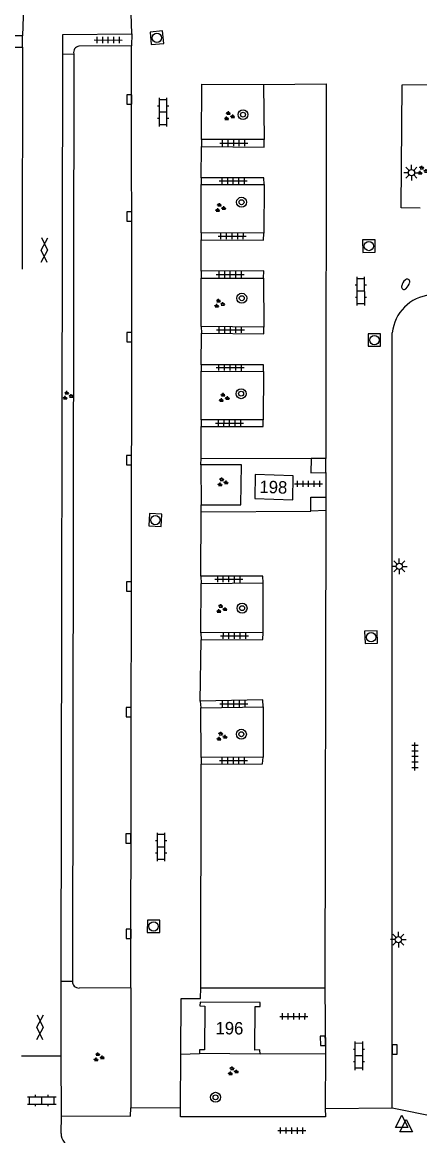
# Model space of a CAD drawing. Extents: x 132999 to 136000, y 398499 to 400501.
# Drawn here: x 134354.2 to 134386.1, y 399061.5 to 399151 of the extents above; entities that cross this region are included whole.
import ezdxf

# ---------------------------------------------------------------- set-up
doc = ezdxf.new("R2010")
doc.units = 0
for name, color, linetype in [('gg-anno-huisnummerreeks BGT', 7, 'Continuous'), ('gg-bbg-hoofdgebouw', 7, 'Continuous'), ('gg-knt-verharding', 7, 'Continuous'), ('gg-knt-verharding nz', 7, 'Continuous'), ('gt-grn-groengrens', 7, 'Continuous'), ('gt-grn-weggrens', 7, 'Continuous'), ('gt-symb-boom', 7, 'Continuous'), ('gt-symb-brandkraan', 7, 'Continuous'), ('gt-symb-gesloten verharding', 7, 'Continuous'), ('gt-symb-groenvak', 7, 'Continuous'), ('gt-symb-klinker verharding', 7, 'Continuous'), ('gt-symb-kolk', 7, 'Continuous'), ('gt-symb-lichtmast', 7, 'Continuous'), ('gt-symb-rioolschacht', 7, 'Continuous'), ('gt-symb-tegel verharding', 7, 'Continuous'), ('gt-symb-waterafsluiter', 7, 'Continuous')]:
    doc.layers.add(name, color=color, linetype=linetype)

# ---------------------------------------------------------------- blocks, each defined once
blk = doc.blocks.new('gt0-TEG1')
at = {"layer": 'gt-symb-tegel verharding'}
for p, q in [((-1.125, 0), (1.125, 0)), ((-0.9, -0.25), (-0.9, 0.25)), ((-0.45, -0.25), (-0.45, 0.25)), ((0, -0.25), (0, 0.25)), ((0.45, -0.25), (0.45, 0.25)), ((0.9, -0.25), (0.9, 0.25))]:
    blk.add_line(p, q, dxfattribs=at)
blk = doc.blocks.new('gt0-GRVAK')
at = {"layer": 'gt-symb-groenvak'}
for p, q in [((-0.11, 0.189), (-0.228, 0.24)), ((-0.182, 0.153), (0.088, 0.153)), ((-0.091, 0.211), (-0.156, 0.322)), ((-0.047, 0.214), (-0.047, 0.393)), ((-0.004, 0.211), (0.061, 0.322)), ((0.015, 0.189), (0.133, 0.24)), ((0.262, -0.052), (0.197, 0.059)), ((0.305, -0.049), (0.305, 0.13)), ((0.349, -0.052), (0.414, 0.059)), ((-0.245, -0.228), (-0.363, -0.177)), ((-0.318, -0.264), (-0.047, -0.264)), ((-0.226, -0.206), (-0.291, -0.095)), ((-0.183, -0.203), (-0.183, -0.024)), ((-0.139, -0.206), (-0.074, -0.095)), ((-0.12, -0.228), (-0.002, -0.177)), ((0.243, -0.074), (0.125, -0.023)), ((0.17, -0.11), (0.441, -0.11)), ((0.368, -0.074), (0.486, -0.023))]:
    blk.add_line(p, q, dxfattribs=at)
blk = doc.blocks.new('gt0-BOOM')
at = {"layer": 'gt-symb-boom'}
for radius in [0.4, 0.2]:
    blk.add_circle((0, 0), radius, dxfattribs=at)
blk = doc.blocks.new('gt0-KL1')
at = {"layer": 'gt-symb-klinker verharding'}
for p, q in [((-1.15, 0.3), (1.15, 0.3)), ((-1, -0.3), (-1, 0.3)), ((-0.5, 0.3), (-0.5, 0.45)), ((0, -0.3), (0, 0.3)), ((0.5, 0.3), (0.5, 0.45)), ((1, -0.3), (1, 0.3)), ((-1.15, -0.3), (1.15, -0.3)), ((-0.5, -0.45), (-0.5, -0.3)), ((0.5, -0.45), (0.5, -0.3))]:
    blk.add_line(p, q, dxfattribs=at)
blk = doc.blocks.new('gt0-RS')
at = {"layer": 'gt-symb-rioolschacht'}
blk.add_lwpolyline([(-0.5, -0.5), (0.5, -0.5), (0.5, 0.5), (-0.5, 0.5)], close=True, dxfattribs=at)
blk.add_circle((0, 0), 0.375, dxfattribs=at)
blk = doc.blocks.new('gt0-LMAST')
at = {"layer": 'gt-symb-lichtmast'}
for p, q in [((-0.182, 0.173), (-0.447, 0.438)), ((-0.005, 0.246), (-0.005, 0.621)), ((0.172, 0.173), (0.437, 0.438)), ((-0.255, -0.004), (-0.63, -0.004)), ((-0.182, -0.181), (-0.447, -0.446)), ((-0.005, -0.254), (-0.005, -0.629)), ((0.437, -0.446), (0.172, -0.181)), ((0.245, -0.004), (0.62, -0.004))]:
    blk.add_line(p, q, dxfattribs=at)
blk.add_circle((-0.005, -0.004), 0.25, dxfattribs=at)
blk = doc.blocks.new('gt0-BR')
at = {"layer": 'gt-symb-brandkraan'}
for centre, radius, start, end in [((-0.244, 0), 0.206, 107.56694, 252.43307), ((0.599, -2.664), 3, 106.89205, 107.56694), ((0, -0.691), 0.938, 73.10799, 106.89205), ((-0.599, -2.664), 3, 72.43309, 73.10799), ((0.244, 0), 0.206, 287.56695, 72.43309), ((0.599, 2.664), 3, 252.43307, 253.10797), ((0, 0.691), 0.938, 253.10797, 286.89206), ((-0.599, 2.664), 3, 286.89206, 287.56695)]:
    blk.add_arc(centre, radius, start, end, dxfattribs=at)
blk = doc.blocks.new('gt0-KOLK')
at = {"layer": 'gt-symb-kolk'}
blk.add_lwpolyline([(0, 0), (0.375, 0), (0.375, 0.4), (-0.375, 0.4), (-0.375, 0), (0, 0)], dxfattribs=at)
blk = doc.blocks.new('gt0-GESVH1')
at = {"layer": 'gt-symb-gesloten verharding'}
for p, q in [((-0.992, -0.261), (0.008, 0.239)), ((0.008, -0.261), (-0.992, 0.239)), ((0.008, 0.239), (1.008, -0.261)), ((1.008, 0.239), (0.008, -0.261))]:
    blk.add_line(p, q, dxfattribs=at)
blk = doc.blocks.new('gt0-WAFSL')
at = {"layer": 'gt-symb-waterafsluiter'}
for p, q in [((-0.5, -0.333), (0, 0.667)), ((0, 0.667), (0.5, -0.333)), ((0.5, -0.333), (-0.5, -0.333))]:
    blk.add_line(p, q, dxfattribs=at)

msp = doc.modelspace()

# ---------------------------------------------------------------- linework, layer by layer
at = {"layer": 'gg-bbg-hoofdgebouw'}
msp.add_line((134373.321, 399068.09), (134368.471, 399068.13), dxfattribs=at)
for points in [[(134372.921, 399114.67), (134372.891, 399112.74), (134375.941, 399112.65), (134375.971, 399114.58), (134372.921, 399114.67)], [(134373.321, 399068.09), (134373.301, 399068.42), (134372.91, 399068.4), (134372.931, 399071.92), (134373.331, 399071.91), (134373.321, 399072.23), (134368.501, 399072.27), (134368.491, 399071.96), (134368.891, 399071.95), (134368.871, 399068.43), (134368.471, 399068.44), (134368.471, 399068.13)]]:
    msp.add_lwpolyline(points, dxfattribs=at)
at = {"layer": 'gg-knt-verharding'}
for p, q in [((134354.378, 399154.109), (134354.243, 399149.932)), ((134363.024, 399150.083), (134362.981, 399151.739)), ((134354.243, 399149.932), (134351.008, 399149.911)), ((134354.252, 399149.022), (134354.243, 399149.932)), ((134363.024, 399150.083), (134363.006, 399149.122)), ((134363.006, 399149.122), (134358.779, 399149.093)), ((134351.006, 399149.014), (134354.252, 399149.022)), ((134354.252, 399149.022), (134354.209, 399131.177)), ((134357.358, 399073.93), (134357.472, 399148.471)), ((134357.472, 399148.471), (134358.364, 399148.498)), ((134358.364, 399148.498), (134358.252, 399073.936)), ((134373.608, 399146.013), (134373.649, 399141.596)), ((134373.649, 399141.596), (134368.612, 399141.589)), ((134368.612, 399141.589), (134368.62, 399141.038)), ((134368.6, 399138.523), (134368.595, 399137.995)), ((134368.602, 399134.086), (134368.595, 399137.995)), ((134368.595, 399137.995), (134373.639, 399137.97)), ((134373.639, 399137.97), (134373.633, 399134.075)), ((134368.602, 399134.086), (134368.603, 399133.524)), ((134373.633, 399134.075), (134368.602, 399134.086)), ((134368.58, 399126.562), (134368.594, 399130.456)), ((134368.596, 399131.006), (134368.594, 399130.456)), ((134368.594, 399130.456), (134373.6, 399130.442)), ((134373.6, 399130.442), (134373.626, 399126.527)), ((134373.626, 399126.527), (134368.58, 399126.562)), ((134368.58, 399126.562), (134368.61, 399126.041)), ((134383.934, 399063.766), (134383.941, 399126.063)), ((134368.605, 399123.497), (134368.598, 399122.974)), ((134368.587, 399119.072), (134368.598, 399122.974)), ((134368.598, 399122.974), (134373.594, 399122.947)), ((134373.594, 399122.947), (134373.578, 399119.072)), ((134368.587, 399119.072), (134368.599, 399118.53)), ((134373.578, 399119.072), (134368.587, 399119.072)), ((134368.562, 399115.444), (134368.601, 399115.992)), ((134368.601, 399115.992), (134377.424, 399115.973)), ((134378.6, 399115.966), (134377.424, 399115.973)), ((134378.615, 399114.838), (134378.6, 399115.966)), ((134368.562, 399115.444), (134368.581, 399112.233)), ((134378.615, 399114.838), (134378.6, 399112.861)), ((134378.6, 399112.861), (134378.609, 399111.768)), ((134368.588, 399111.661), (134368.581, 399112.233)), ((134368.588, 399111.661), (134377.409, 399111.724)), ((134378.609, 399111.768), (134377.409, 399111.724)), ((134368.578, 399106.493), (134368.579, 399105.926)), ((134368.561, 399101.951), (134368.579, 399105.926)), ((134368.579, 399105.926), (134373.56, 399105.96)), ((134373.573, 399101.976), (134373.56, 399105.96)), ((134373.573, 399101.976), (134368.561, 399101.951)), ((134368.561, 399101.951), (134368.592, 399101.397)), ((134368.508, 399096.462), (134368.554, 399095.929)), ((134368.554, 399095.929), (134373.578, 399096.013)), ((134368.58, 399091.94), (134368.554, 399095.929)), ((134373.578, 399096.013), (134373.563, 399091.969)), ((134373.563, 399091.969), (134368.58, 399091.94)), ((134368.58, 399091.94), (134368.598, 399091.381)), ((134357.349, 399067.926), (134357.358, 399073.93)), ((134362.954, 399073.423), (134358.781, 399073.394)), ((134362.954, 399073.423), (134362.941, 399063.783)), ((134368.568, 399073.423), (134378.522, 399073.416)), ((134378.522, 399073.416), (134378.572, 399068.109)), ((134357.349, 399067.926), (134354.154, 399067.927)), ((134357.374, 399063.117), (134357.349, 399067.926)), ((134366.94, 399063.799), (134366.962, 399068.085)), ((134366.962, 399068.085), (134368.471, 399068.13)), ((134378.572, 399068.109), (134373.321, 399068.09)), ((134378.572, 399068.109), (134378.551, 399063.723)), ((134362.941, 399063.783), (134366.94, 399063.799)), ((134378.551, 399063.723), (134383.934, 399063.766)), ((134357.34, 399061.716), (134357.374, 399063.117))]:
    msp.add_line(p, q, dxfattribs=at)
for points in [[(134357.472, 399148.471), (134357.494, 399150.03), (134363.024, 399150.083)], [(134368.612, 399141.589), (134368.635, 399146.042), (134373.608, 399146.013)], [(134386.182, 399136.089), (134384.651, 399136.11), (134384.731, 399145.98), (134389.121, 399146.02)], [(134368.62, 399141.038), (134373.657, 399140.993), (134373.649, 399141.596)], [(134373.639, 399137.97), (134373.627, 399138.512), (134368.6, 399138.523)], [(134368.603, 399133.524), (134373.603, 399133.522), (134373.633, 399134.075)], [(134373.6, 399130.442), (134373.614, 399131.048), (134368.596, 399131.006)], [(134368.61, 399126.041), (134373.63, 399125.976), (134373.626, 399126.527)], [(134373.594, 399122.947), (134373.599, 399123.496), (134368.605, 399123.497)], [(134368.599, 399118.53), (134373.577, 399118.521), (134373.578, 399119.072)], [(134377.424, 399115.973), (134377.412, 399114.817), (134378.615, 399114.838)], [(134368.581, 399112.233), (134371.777, 399112.249), (134371.838, 399115.456), (134368.562, 399115.444)], [(134377.409, 399111.724), (134377.4, 399112.862), (134378.6, 399112.861)], [(134373.56, 399105.96), (134373.558, 399106.495), (134368.578, 399106.493)], [(134368.592, 399101.397), (134373.541, 399101.402), (134373.573, 399101.976)], [(134373.578, 399096.013), (134373.543, 399096.553), (134368.508, 399096.462)], [(134368.598, 399091.381), (134373.524, 399091.408), (134373.563, 399091.969)], [(134366.962, 399068.085), (134366.988, 399072.553), (134368.544, 399072.562), (134368.568, 399073.423)], [(134357.374, 399063.117), (134362.911, 399063.091), (134362.941, 399063.783)], [(134378.551, 399063.723), (134378.567, 399063.036), (134366.924, 399063.04), (134366.94, 399063.799)]]:
    msp.add_lwpolyline(points, dxfattribs=at)
for centre, radius, start, end in [((134358.816, 399148.625), 0.47, 94.53391, 195.67616), ((134387.344, 399125.701), 3.423, 95.99363, 173.93108), ((134358.778, 399073.92), 0.526, 178.26775, 270.34138), ((134358.287, 399061.657), 0.949, 176.41702, 268.66562)]:
    msp.add_arc(centre, radius, start, end, dxfattribs=at)
at = {"layer": 'gg-knt-verharding nz'}
for p, q in [((134368.6, 399138.523), (134368.62, 399141.038)), ((134368.596, 399131.006), (134368.603, 399133.524)), ((134368.605, 399123.497), (134368.61, 399126.041)), ((134368.601, 399115.992), (134368.599, 399118.53)), ((134368.578, 399106.493), (134368.588, 399111.661)), ((134378.609, 399111.768), (134378.522, 399073.416)), ((134368.508, 399096.462), (134368.592, 399101.397)), ((134368.568, 399073.423), (134368.598, 399091.381))]:
    msp.add_line(p, q, dxfattribs=at)
for points in [[(134362.954, 399073.423), (134363.019, 399125.702), (134363.006, 399149.122)], [(134373.608, 399146.013), (134378.637, 399146.072), (134378.6, 399115.966)]]:
    msp.add_lwpolyline(points, dxfattribs=at)
at = {"layer": 'gt-grn-groengrens'}
msp.add_line((134358.252, 399073.936), (134357.358, 399073.93), dxfattribs=at)
at = {"layer": 'gt-grn-weggrens'}
msp.add_line((134383.934, 399063.766), (134387.513, 399063.046), dxfattribs=at)

# ---------------------------------------------------------------- block references
at = {"layer": 'gt-symb-boom'}
for p in [(134371.952, 399143.596), (134371.835, 399136.559), (134371.856, 399128.844), (134371.801, 399121.169), (134371.877, 399103.932), (134371.82, 399093.801), (134369.747, 399064.618)]:
    msp.add_blockref('gt0-BOOM', p, dxfattribs=at)
at = {"layer": 'gt-symb-brandkraan', "rotation": 59.45890152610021}
msp.add_blockref('gt0-BR', (134385.015, 399129.963), dxfattribs=at)
at = {"layer": 'gt-symb-gesloten verharding', "rotation": 88.68242937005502}
for p in [(134355.983, 399132.7), (134355.635, 399070.236)]:
    msp.add_blockref('gt0-GESVH1', p, dxfattribs=at)
at = {"layer": 'gt-symb-groenvak'}
for p in [(134370.822, 399143.476), (134386.364, 399139.097), (134370.102, 399136.102), (134370.038, 399128.405), (134357.858, 399121.008), (134370.396, 399120.835), (134370.297, 399114.05), (134370.207, 399103.868), (134370.213, 399093.61), (134360.347, 399067.839), (134371.126, 399066.709)]:
    msp.add_blockref('gt0-GRVAK', p, dxfattribs=at)
at = {"layer": 'gt-symb-klinker verharding', "rotation": 90.0572957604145}
for p in [(134365.534, 399143.786), (134381.424, 399129.404), (134365.373, 399084.734), (134381.267, 399067.956)]:
    msp.add_blockref('gt0-KL1', p, dxfattribs=at)
at = {"layer": 'gt-symb-klinker verharding'}
msp.add_blockref('gt0-KL1', (134355.797, 399064.369), dxfattribs=at)
at = {"layer": 'gt-symb-kolk'}
for p, rotation in [((134363.03, 399144.82), 89.96772069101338), ((134363.024, 399135.419), 89.96772069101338), ((134363.019, 399125.702), 89.81439460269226), ((134362.987, 399115.837), 90.03227930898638), ((134362.993, 399105.671), 89.89509235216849), ((134362.975, 399095.577), 89.84667363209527), ((134362.948, 399085.426), 90.104907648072), ((134362.963, 399077.744), 89.87895275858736), ((134378.566, 399069.153), 90.59714565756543), ((134383.925, 399068.46), -89.89509235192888)]:
    msp.add_blockref('gt0-KOLK', p, dxfattribs=dict(at, rotation=rotation))
at = {"layer": 'gt-symb-lichtmast'}
for p in [(134385.489, 399138.93), (134384.509, 399107.293), (134384.436, 399077.295)]:
    msp.add_blockref('gt0-LMAST', p, dxfattribs=at)
at = {"layer": 'gt-symb-rioolschacht'}
for p, rotation in [((134365.034, 399149.772), -173.99310601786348), ((134382.069, 399133.039), 0.973934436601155), ((134382.508, 399125.479), -90.05729576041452), ((134364.912, 399111.009), 86.98848495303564), ((134382.237, 399101.595), 91.58195279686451), ((134364.768, 399078.355), 179.6207236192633)]:
    msp.add_blockref('gt0-RS', p, dxfattribs=dict(at, rotation=rotation))
at = {"layer": 'gt-symb-tegel verharding'}
for p, rotation in [((134361.133, 399149.595), -0.11459140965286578), ((134371.204, 399141.313), -0.11459140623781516), ((134371.172, 399138.273), -0.11459140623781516), ((134371.079, 399133.828), -0.11459140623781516), ((134370.931, 399130.75), -0.11459140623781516), ((134370.938, 399126.308), -0.11459140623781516), ((134370.921, 399123.271), -0.11459140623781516), ((134370.876, 399118.796), -0.11459140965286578), ((134377.225, 399113.923), -0.11459140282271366), ((134370.821, 399106.258), -0.11459140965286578), ((134371.272, 399101.71), -0.11459140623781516), ((134371.218, 399096.253), -0.11459140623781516), ((134385.761, 399091.999), 90.17188682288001), ((134371.177, 399091.68), -0.11459140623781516), ((134376.032, 399071.121), -0.11459140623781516), ((134375.87, 399061.945), -0.11459140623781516)]:
    msp.add_blockref('gt0-TEG1', p, dxfattribs=dict(at, rotation=rotation))
at = {"layer": 'gt-symb-waterafsluiter'}
for p in [(134384.699, 399062.516), (134385.057, 399062.176)]:
    msp.add_blockref('gt0-WAFSL', p, dxfattribs=at)

# ---------------------------------------------------------------- texts
at = {"layer": 'gg-anno-huisnummerreeks BGT'}
for s, rotation, p in [('198', 358.3, (134373.264, 399113.195)), ('196', 359.5, (134369.744, 399069.683))]:
    msp.add_text(s, height=1, rotation=rotation, dxfattribs=at).set_placement(p)

doc.saveas('drawing.dxf')
